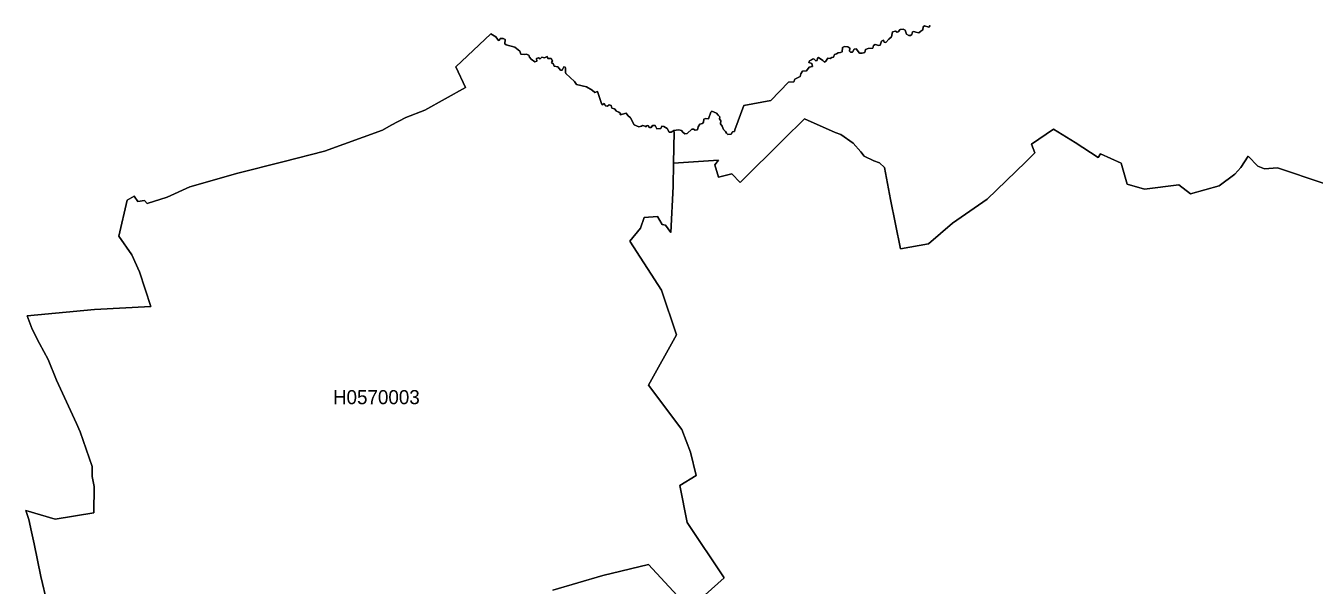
# Model space of a CAD drawing. Extents: x 369010 to 739155, y 6377141 to 6616555.
# Drawn here: x 595088 to 604251, y 6453717 to 6457693 of the extents above; entities that cross this region are included whole.
import ezdxf
from ezdxf.enums import TextEntityAlignment as Align

# ---------------------------------------------------------------- set-up
doc = ezdxf.new("R2010")
doc.units = 0
doc.header["$LTSCALE"] = 40
doc.layers.add('1', color=7, linetype='Continuous', lineweight=13)
doc.layers.add('2', color=7, linetype='Continuous')

msp = doc.modelspace()

# ---------------------------------------------------------------- linework, layer by layer
at = {"layer": '1'}
for points in [[(600000.66, 6457073.13), (600011.42, 6457058.23), (600024.33, 6457046.15), (600022.51, 6457031.42), (600030.45, 6457018.84), (600029.95, 6456997.33), (600040.71, 6456979.12), (600050.64, 6456955.29), (600064.87, 6456942.05), (600071.66, 6456928.98), (600081.43, 6456921.03), (600105.59, 6456923.35), (600114.86, 6456938.57), (600128.76, 6456942.05), (600130.75, 6456954.63), (600195.79, 6457125.76), (600386.95, 6457162.34), (600511.74, 6457292.09), (600549.14, 6457293.75), (600558.57, 6457313.11), (600594.65, 6457332.97), (600600.78, 6457352.17), (600612.36, 6457371.53), (600641.49, 6457372.69), (600660.19, 6457398.51), (600682.04, 6457404.63), (600678.23, 6457425.16), (600657.05, 6457432.94), (600661.85, 6457444.52), (600675.09, 6457450.64), (600682.04, 6457456.27), (600692.96, 6457459.25), (600707.03, 6457445.35), (600715.97, 6457446.84), (600717.95, 6457464.22), (600726.56, 6457467.19), (600757.01, 6457445.84), (600768.43, 6457433.6), (600777.87, 6457442.53), (600790.94, 6457463.88), (600808.65, 6457460.24), (600820.4, 6457468.85), (600831.49, 6457470.01), (600838.94, 6457488.54), (600853.17, 6457493.51), (600864.76, 6457501.62), (600881.47, 6457502.61), (600893.06, 6457509.23), (600895.87, 6457538.69), (600911.43, 6457545.31), (600935.26, 6457544.49), (600947.51, 6457535.05), (600947.01, 6457513.7), (600954.46, 6457505.1), (600966.71, 6457506.75), (600978.29, 6457526.45), (600992.52, 6457529.09), (601016.36, 6457499.63), (601035.56, 6457499.63), (601054.09, 6457503.77), (601059.72, 6457524.13), (601079.08, 6457531.58), (601112.68, 6457533.07), (601116.65, 6457553.42), (601129.07, 6457560.87), (601154.06, 6457553.92), (601164.65, 6457555.9), (601174.08, 6457583.87), (601187.99, 6457590), (601192.45, 6457577.25), (601204.04, 6457574.44), (601224.89, 6457598.6), (601245.41, 6457614.82), (601252.37, 6457650.41), (601272.39, 6457656.2), (601284.31, 6457647.1), (601292.09, 6457649.25), (601306.82, 6457665.96), (601327.67, 6457668.45), (601342.07, 6457661.99), (601351.5, 6457634.85), (601367.56, 6457624.26), (601379.8, 6457625.25), (601390.07, 6457632.53), (601394.53, 6457649.41), (601404.8, 6457653.55), (601418.37, 6457647.43), (601439.55, 6457644.12), (601454.28, 6457655.21), (601468.68, 6457664.14), (601470.67, 6457686.32), (601480.1, 6457692.11), (601509.23, 6457682.85), (601520.65, 6457694.27)], [(601520.65, 6457694.27), (601509.23, 6457682.85), (601480.1, 6457692.11), (601470.67, 6457686.32), (601468.68, 6457664.14), (601454.28, 6457655.21), (601439.55, 6457644.12), (601418.37, 6457647.43), (601404.8, 6457653.55), (601394.53, 6457649.41), (601390.07, 6457632.53), (601379.8, 6457625.25), (601367.56, 6457624.26), (601351.5, 6457634.85), (601342.07, 6457661.99), (601327.67, 6457668.45), (601306.82, 6457665.96), (601292.09, 6457649.25), (601284.31, 6457647.1), (601272.39, 6457656.2), (601252.37, 6457650.41), (601245.41, 6457614.82), (601224.89, 6457598.6), (601204.04, 6457574.44), (601192.45, 6457577.25), (601187.99, 6457590), (601174.08, 6457583.87), (601164.65, 6457555.9), (601154.06, 6457553.92), (601129.07, 6457560.87)], [(595239.94, 6453590.26), (595195.75, 6453779.77), (595146.92, 6454009.82), (595129.38, 6454097.37), (595110.68, 6454183.26), (595088.17, 6454247.15), (595297.04, 6454187.07), (595573.26, 6454232.09), (595574.59, 6454419.11), (595560.85, 6454489.28), (595559.53, 6454560.28), (595474.62, 6454808.04), (595448.31, 6454865.47), (595306.97, 6455175.46), (595248.21, 6455321.6), (595186.98, 6455433.81), (595134.35, 6455537.75), (595098.1, 6455632.75), (595577.9, 6455676.11), (595976.76, 6455696.96), (595897.48, 6455943.4), (595843.36, 6456065.21), (595749.69, 6456198.28), (595809.77, 6456453.65), (595858.59, 6456481.78), (595884.74, 6456444.21), (595931.74, 6456451.66), (595952.27, 6456430.97), (596093.11, 6456474.17), (596253.98, 6456547.49), (596595.41, 6456645.14), (596915.17, 6456726.07), (597212.74, 6456803.03), (597625.51, 6456952.15), (597687.41, 6456985.91), (597790.68, 6457042.18), (597927.06, 6457093.32), (598214.21, 6457254.85), (598146.68, 6457402.65), (598395.93, 6457637), (598430.03, 6457615.49)], [(598395.93, 6457637), (598146.68, 6457402.65), (598214.21, 6457254.85), (597927.06, 6457093.32), (597790.68, 6457042.18), (597687.41, 6456985.91), (597625.51, 6456952.15), (597212.74, 6456803.03), (596915.17, 6456726.07), (596595.41, 6456645.14), (596253.98, 6456547.49), (596093.11, 6456474.17), (595952.27, 6456430.97), (595931.74, 6456451.66), (595884.74, 6456444.21), (595858.59, 6456481.78), (595809.77, 6456453.65), (595749.69, 6456198.28), (595843.36, 6456065.21), (595897.48, 6455943.4), (595976.76, 6455696.96), (595577.9, 6455676.11), (595098.1, 6455632.75), (595134.35, 6455537.75), (595186.98, 6455433.81), (595248.21, 6455321.6), (595306.97, 6455175.46), (595448.31, 6454865.47), (595474.62, 6454808.04), (595559.53, 6454560.28), (595560.85, 6454489.28), (595574.59, 6454419.11), (595573.26, 6454232.09), (595297.04, 6454187.07), (595088.17, 6454247.15), (595110.68, 6454183.26), (595129.38, 6454097.37), (595146.92, 6454009.82), (595195.75, 6453779.77), (595239.94, 6453590.26)], [(599610.4, 6456978.96), (599605.6, 6456963.07), (599576.64, 6456960.75), (599563.56, 6456983.76), (599544.7, 6456983.43), (599534.77, 6456970.02), (599523.35, 6456970.02), (599512.92, 6456983.76), (599503.65, 6456981.94), (599500.67, 6456975.65), (599493.22, 6456980.12), (599474.36, 6456985.25), (599466.58, 6456979.29), (599447.21, 6456975.32), (599414.61, 6456990.05), (599389.45, 6457039.04), (599369.1, 6457054.92), (599357.18, 6457071.64), (599314.65, 6457061.21), (599316.8, 6457070.15), (599305.05, 6457078.76), (599289.82, 6457086.2), (599275.59, 6457102.75), (599255.56, 6457108.71), (599250.1, 6457125.76), (599237.02, 6457132.05), (599224.11, 6457121.29), (599210.05, 6457125.43), (599200.78, 6457140.99), (599190.35, 6457131.22), (599181.75, 6457140.16), (599153.61, 6457225.56), (599136.23, 6457219.93), (599116.87, 6457235.65), (599075.99, 6457258.99), (599005.32, 6457275.54), (598989.76, 6457297.72), (598929.52, 6457353.82), (598925.88, 6457362.1), (598927.37, 6457393.21), (598924.06, 6457398.51), (598913.63, 6457402.15), (598901.88, 6457377.33), (598890.79, 6457378.82), (598871.43, 6457400.99), (598846.93, 6457407.28), (598840.64, 6457419.86), (598826.24, 6457431.45), (598832.86, 6457445.35), (598824.75, 6457459.91), (598800.76, 6457460.24), (598795.96, 6457474.81), (598776.59, 6457465.54), (598757.39, 6457469.84), (598745.81, 6457458.75), (598734.39, 6457464.38), (598719.82, 6457459.91), (598721.81, 6457442.53), (598708.9, 6457436.08), (598682.09, 6457456.93), (598670.34, 6457469.18), (598666.53, 6457485.57), (598647, 6457491.03), (598632.11, 6457489.21), (598609.43, 6457491.03), (598600.66, 6457512.05), (598567.23, 6457541.34), (598504.5, 6457557.39), (598494.57, 6457565.84), (598497.22, 6457594.8), (598482.33, 6457601.91), (598461.47, 6457602.58), (598457.83, 6457592.15), (598449.06, 6457588.01), (598430.03, 6457615.49), (598395.93, 6457637)], [(598430.03, 6457615.49), (598449.06, 6457588.01), (598457.83, 6457592.15), (598461.47, 6457602.58), (598482.33, 6457601.91), (598497.22, 6457594.8), (598494.57, 6457565.84), (598504.5, 6457557.39), (598567.23, 6457541.34), (598600.66, 6457512.05), (598609.43, 6457491.03), (598632.11, 6457489.21), (598647, 6457491.03), (598666.53, 6457485.57), (598670.34, 6457469.18), (598682.09, 6457456.93), (598708.9, 6457436.08), (598721.81, 6457442.53), (598719.82, 6457459.91), (598734.39, 6457464.38), (598745.81, 6457458.75), (598757.39, 6457469.84), (598776.59, 6457465.54), (598795.96, 6457474.81), (598800.76, 6457460.24), (598824.75, 6457459.91), (598832.86, 6457445.35), (598826.24, 6457431.45), (598840.64, 6457419.86), (598846.93, 6457407.28), (598871.43, 6457400.99), (598890.79, 6457378.82), (598901.88, 6457377.33), (598913.63, 6457402.15), (598924.06, 6457398.51), (598927.37, 6457393.21), (598925.88, 6457362.1), (598929.52, 6457353.82), (598989.76, 6457297.72), (599005.32, 6457275.54), (599075.99, 6457258.99), (599116.87, 6457235.65), (599136.23, 6457219.93), (599153.61, 6457225.56), (599181.75, 6457140.16), (599190.35, 6457131.22), (599200.78, 6457140.99), (599210.05, 6457125.43), (599224.11, 6457121.29), (599237.02, 6457132.05), (599250.1, 6457125.76), (599255.56, 6457108.71), (599275.59, 6457102.75), (599289.82, 6457086.2), (599305.05, 6457078.76), (599316.8, 6457070.15), (599314.65, 6457061.21), (599357.18, 6457071.64), (599369.1, 6457054.92), (599389.45, 6457039.04), (599414.61, 6456990.05), (599447.21, 6456975.32), (599466.58, 6456979.29), (599474.36, 6456985.25), (599493.22, 6456980.12), (599500.67, 6456975.65), (599503.65, 6456981.94), (599512.92, 6456983.76), (599523.35, 6456970.02), (599534.77, 6456970.02), (599544.7, 6456983.43), (599563.56, 6456983.76), (599576.64, 6456960.75), (599605.6, 6456963.07), (599610.4, 6456978.96), (599625.96, 6456976.31), (599649.63, 6456962.57), (599663.36, 6456937.91), (599678.92, 6456936.75), (599689.68, 6456944.2), (599695.64, 6456949.33), (599733.37, 6456953.47), (599750.42, 6456948.01), (599761.51, 6456936.92), (599775.08, 6456925.33), (599792.46, 6456926.99), (599825.06, 6456959.59), (599836.15, 6456959.59), (599847.57, 6456950.49), (599864.95, 6456953.64), (599870.57, 6456974.65), (599882.16, 6456993.69), (599899.87, 6456999.15), (599907.81, 6457009.41), (599909.8, 6457030.43), (599921.22, 6457035.06), (599943.56, 6457030.93), (599959.28, 6457079.58), (599967.72, 6457085.87), (600000.66, 6457073.13)], [(601129.07, 6457560.87), (601116.65, 6457553.42), (601112.68, 6457533.07), (601079.08, 6457531.58), (601059.72, 6457524.13), (601054.09, 6457503.77), (601035.56, 6457499.63), (601016.36, 6457499.63), (600992.52, 6457529.09), (600978.29, 6457526.45), (600966.71, 6457506.75), (600954.46, 6457505.1), (600947.01, 6457513.7), (600947.51, 6457535.05), (600935.26, 6457544.49), (600911.43, 6457545.31), (600895.87, 6457538.69), (600893.06, 6457509.23), (600881.47, 6457502.61), (600864.76, 6457501.62), (600853.17, 6457493.51), (600838.94, 6457488.54), (600831.49, 6457470.01), (600820.4, 6457468.85), (600808.65, 6457460.24), (600790.94, 6457463.88), (600777.87, 6457442.53), (600768.43, 6457433.6), (600757.01, 6457445.84), (600726.56, 6457467.19), (600717.95, 6457464.22), (600715.97, 6457446.84), (600707.03, 6457445.35), (600692.96, 6457459.25), (600682.04, 6457456.27), (600675.09, 6457450.64), (600661.85, 6457444.52), (600657.05, 6457432.94), (600678.23, 6457425.16), (600682.04, 6457404.63), (600660.19, 6457398.51), (600641.49, 6457372.69), (600612.36, 6457371.53), (600600.78, 6457352.17), (600594.65, 6457332.97), (600558.57, 6457313.11), (600549.14, 6457293.75), (600511.74, 6457292.09), (600386.95, 6457162.34), (600195.79, 6457125.76), (600130.75, 6456954.63), (600128.76, 6456942.05), (600114.86, 6456938.57), (600105.59, 6456923.35), (600081.43, 6456921.03), (600071.66, 6456928.98), (600064.87, 6456942.05), (600050.64, 6456955.29), (600040.71, 6456979.12), (600029.95, 6456997.33), (600030.45, 6457018.84), (600022.51, 6457031.42), (600024.33, 6457046.15), (600011.42, 6457058.23), (600000.66, 6457073.13), (599967.72, 6457085.87), (599959.28, 6457079.58), (599943.56, 6457030.93), (599921.22, 6457035.06), (599909.8, 6457030.43), (599907.81, 6457009.41), (599899.87, 6456999.15), (599882.16, 6456993.69), (599870.57, 6456974.65), (599864.95, 6456953.64), (599847.57, 6456950.49), (599836.15, 6456959.59), (599825.06, 6456959.59), (599792.46, 6456926.99), (599775.08, 6456925.33), (599761.51, 6456936.92), (599750.42, 6456948.01), (599733.37, 6456953.47), (599695.64, 6456949.33), (599695.64, 6456948.84), (599698.61, 6456939.07), (599694.48, 6456716.97), (600015.22, 6456737.65), (599988.74, 6456705.05), (600014.07, 6456617), (600109.23, 6456639.84), (600169.64, 6456578.44), (600477.97, 6456885.12), (600627.09, 6457031.09), (600844.07, 6456934.6), (600883.95, 6456921.36), (600973.16, 6456858.47), (601025.79, 6456798.23), (601051.11, 6456766.78), (601119.96, 6456734.18)], [(598836.5, 6453681.29), (599192.67, 6453786.39), (599515.57, 6453863.18), (599809.17, 6453550.05), (600053.95, 6453768.51), (599790.97, 6454162.74), (599739.33, 6454426.06), (599856.67, 6454497.72), (599814.8, 6454662.23), (599753.23, 6454824.1), (599517.55, 6455139.88), (599716.49, 6455497.2), (599608.25, 6455814.31), (599383, 6456163.02), (599459.79, 6456255.37), (599486.44, 6456330.68), (599581.11, 6456338.46), (599614.87, 6456280.53), (599638.04, 6456276.39), (599674.45, 6456224.09), (599691.5, 6456549.81), (599694.48, 6456716.97), (599698.61, 6456939.07), (599695.64, 6456949.33), (599689.68, 6456944.2), (599678.92, 6456936.75), (599663.36, 6456937.91), (599649.63, 6456962.57), (599625.96, 6456976.31), (599610.4, 6456978.96)], [(603575.71, 6456554.94), (603371.15, 6456498.83), (603287.9, 6456562.22), (603044.77, 6456531.77), (602920.81, 6456567.18), (602877.62, 6456715.81), (602731.97, 6456784.33), (602715.09, 6456756.85), (602550.25, 6456863.93), (602397.49, 6456958.1), (602239.93, 6456851.02), (602264.75, 6456789.12), (602198.39, 6456723.59), (601925.31, 6456461.59), (601679.7, 6456290.13), (601507.9, 6456143.82), (601308.47, 6456108.41), (601237.8, 6456458.61), (601194.77, 6456686.02), (601159.68, 6456719.78), (601119.96, 6456734.18), (601051.11, 6456766.78), (601025.79, 6456798.23), (600973.16, 6456858.47), (600883.95, 6456921.36), (600844.07, 6456934.6), (600627.09, 6457031.09), (600477.97, 6456885.12), (600169.64, 6456578.44), (600109.23, 6456639.84), (600014.07, 6456617), (599988.74, 6456705.05), (600015.22, 6456737.65), (599694.48, 6456716.97)], [(601119.96, 6456734.18), (601159.68, 6456719.78), (601194.77, 6456686.02), (601237.8, 6456458.61), (601308.47, 6456108.41), (601507.9, 6456143.82), (601679.7, 6456290.13), (601925.31, 6456461.59), (602198.39, 6456723.59), (602264.75, 6456789.12), (602239.93, 6456851.02), (602397.49, 6456958.1), (602550.25, 6456863.93), (602715.09, 6456756.85), (602731.97, 6456784.33), (602877.62, 6456715.81), (602920.81, 6456567.18), (603044.77, 6456531.77), (603287.9, 6456562.22), (603371.15, 6456498.83), (603575.71, 6456554.94), (603685.44, 6456638.68), (603728.8, 6456685.35), (603780.27, 6456767.44), (603849.45, 6456696.11), (603896.62, 6456675.75), (603990.96, 6456683.86), (604638.91, 6456466.06)], [(599694.48, 6456716.97), (599691.5, 6456549.81), (599674.45, 6456224.09), (599638.04, 6456276.39), (599614.87, 6456280.53), (599581.11, 6456338.46), (599486.44, 6456330.68), (599459.79, 6456255.37), (599383, 6456163.02), (599608.25, 6455814.31), (599716.49, 6455497.2), (599517.55, 6455139.88), (599753.23, 6454824.1), (599814.8, 6454662.23), (599856.67, 6454497.72), (599739.33, 6454426.06), (599790.97, 6454162.74), (600053.95, 6453768.51), (599809.17, 6453550.05), (599515.57, 6453863.18), (599192.67, 6453786.39), (598836.5, 6453681.29)], [(604638.91, 6456466.06), (603990.96, 6456683.86), (603896.62, 6456675.75), (603849.45, 6456696.11), (603780.27, 6456767.44), (603728.8, 6456685.35), (603685.44, 6456638.68), (603575.71, 6456554.94)]]:
    msp.add_lwpolyline(points, dxfattribs=at)

# ---------------------------------------------------------------- texts
at = {"layer": '2'}
msp.add_text('H0570003', height=100, dxfattribs=at).set_placement((597581.43, 6455003.67), align=Align.CENTER)

doc.saveas('drawing.dxf')
